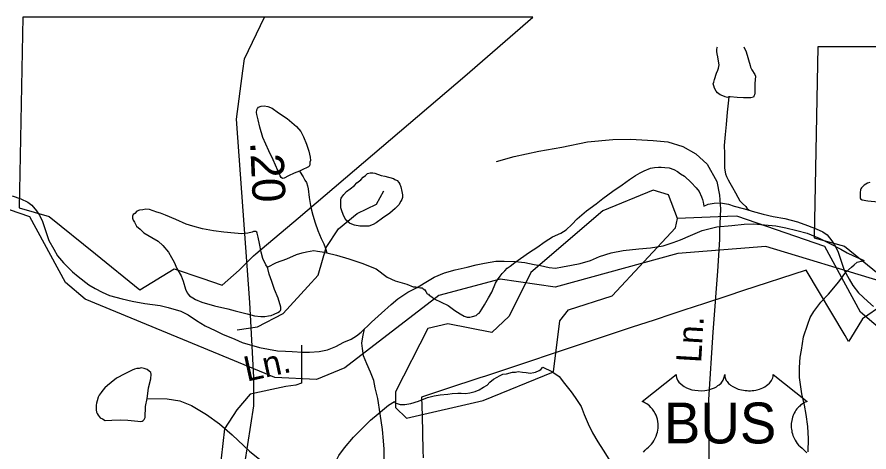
# Model space of a CAD drawing. Extents: x 2169602 to 2449496, y 721995 to 810662.
# Drawn here: x 2429527 to 2432757, y 809013 to 810662 of the extents above; entities that cross this region are included whole.
import ezdxf

# ---------------------------------------------------------------- set-up
doc = ezdxf.new("R2010")
doc.units = 0
doc.layers.add('Default', color=7, linetype='Continuous')

msp = doc.modelspace()

# ---------------------------------------------------------------- linework, layer by layer
at = {"layer": 'Default'}
for p, q in [((2431483.1, 810661.8), (2429548.3, 810661.8)), ((2431483.1, 810661.8), (2429548.3, 810661.8)), ((2434498.9, 810549), (2432564.1, 810549)), ((2434498.9, 810549), (2432564.1, 810549)), ((2432186.1, 809904.1), (2432031.6, 809898.2))]:
    msp.add_line(p, q, dxfattribs=at)
for points in [[(2429548.3, 810661.8), (2429534.2, 809938), (2429648.9, 809906.3), (2429823.9, 809764), (2429991.9, 809627.3), (2430122.2, 809707.4), (2430226.9, 809671.8), (2430304.7, 809645.3), (2430369.4, 809702.6), (2430423.2, 809756.9), (2430431.7, 809764), (2430592.9, 809899.6), (2431225.4, 810438), (2431483.1, 810661.8)], [(2429548.3, 810661.8), (2429534.2, 809938), (2429648.9, 809906.3), (2429823.9, 809764), (2429991.9, 809627.3), (2430122.2, 809707.4), (2430226.9, 809671.8), (2430304.7, 809645.3), (2430369.4, 809702.6), (2430423.2, 809756.9), (2430431.7, 809764), (2430592.9, 809899.6), (2431225.4, 810438), (2431483.1, 810661.8)], [(2430382.7, 810458.3), (2430388.7, 810503.6), (2430465.1, 810661.8)], [(2432225.6, 810358.8), (2432221.5, 810357), (2432211.5, 810358.9), (2432203.3, 810363), (2432193.2, 810366.9), (2432183.6, 810374.5), (2432177.4, 810380.7), (2432171.3, 810392.6), (2432169.2, 810400.6), (2432167.2, 810408.6), (2432169, 810414.4), (2432171.1, 810424.6), (2432178.9, 810448.6), (2432184.8, 810460.7), (2432186.4, 810468.6), (2432188.9, 810480.8), (2432186.4, 810494.5), (2432184.6, 810510.7), (2432182.3, 810522.8), (2432180.3, 810530.7), (2432180.3, 810538.5), (2432181.9, 810546.7), (2432183.4, 810549)], [(2432283, 810549), (2432292.3, 810529.3), (2432306.6, 810477.6), (2432308.5, 810471.6), (2432312.8, 810461.6), (2432324.6, 810443.7), (2432327.1, 810437.6), (2432324.9, 810409.5), (2432324.9, 810381.5), (2432324.9, 810373.8), (2432323.4, 810367.5), (2432321.2, 810361.8), (2432319.3, 810357.6), (2432309.5, 810355.4), (2432281.4, 810355.2), (2432257.6, 810357.2), (2432231.6, 810359.1), (2432225.6, 810358.8)], [(2432564.1, 810549), (2432550, 809825.2), (2432664.7, 809793.5), (2432839.7, 809651.2), (2433007.7, 809514.5), (2433138, 809594.6), (2433242.7, 809559), (2433320.5, 809532.5), (2433385.2, 809589.8), (2433439, 809644.1), (2433447.5, 809651.2), (2433608.7, 809786.7), (2434241.2, 810325.2), (2434498.9, 810549)], [(2432564.1, 810549), (2432550, 809825.2), (2432664.7, 809793.5), (2432839.7, 809651.2), (2433007.7, 809514.5), (2433138, 809594.6), (2433242.7, 809559), (2433320.5, 809532.5), (2433385.2, 809589.8), (2433439, 809644.1), (2433447.5, 809651.2), (2433608.7, 809786.7), (2434241.2, 810325.2), (2434498.9, 810549)], [(2429096.2, 805485.7), (2429109, 805645.9), (2429122.6, 805873.2), (2429144.6, 806155.9), (2429162.4, 806570.6), (2429185.4, 806719.3), (2429233.5, 806928.7), (2429305.7, 807159), (2429385.2, 807332.9), (2429469, 807557), (2429576.7, 807743.3), (2429698.1, 807900.4), (2429993.2, 808189.4), (2430237, 808457.5), (2430299.8, 808560.1), (2430341.6, 808700.4), (2430379.3, 808895.2), (2430424.3, 809188.4), (2430424.3, 809295.2), (2430409.7, 809580), (2430358.4, 810275.3), (2430382.7, 810458.3)], [(2432225.6, 810358.8), (2432223.6, 810334.8), (2432219.7, 810300.9), (2432216.4, 810254.7), (2432212.5, 810216.8), (2432208.6, 810174.8), (2432209, 810145.1), (2432209, 810117.1), (2432209, 810089.1), (2432213.5, 810067), (2432217.4, 810057), (2432223.6, 810045.2), (2432229.5, 810033.3), (2432239.8, 810015.1), (2432251.7, 809995.5), (2432259.6, 809979.3), (2432268.1, 809965.4), (2432278.1, 809955.4), (2432290.2, 809943.4), (2432293.9, 809937.6), (2432302.5, 809929.8)], [(2430597.9, 810077.8), (2430578.2, 810069.8), (2430556.1, 810059.4), (2430539.9, 810051.3), (2430533.9, 810049.3), (2430528.4, 810053.4), (2430524.3, 810059.3), (2430497.4, 810121), (2430481.4, 810155), (2430459.1, 810204.7), (2430447.2, 810244.6), (2430440.8, 810272.7), (2430436.3, 810292.5), (2430434.3, 810300.5), (2430436.5, 810310.7), (2430438.4, 810314.5), (2430442.5, 810320.8), (2430451.9, 810324.6), (2430464.2, 810324.8), (2430478, 810323.1), (2430494.4, 810317), (2430518.3, 810299.2), (2430550.7, 810277.3), (2430586.6, 810247.5), (2430602.8, 810227.6), (2430612.7, 810207.8), (2430625, 810180), (2430633.4, 810154), (2430637.7, 810130.2), (2430639.7, 810118.1), (2430637.5, 810112), (2430637.5, 810103.9), (2430635.6, 810098.1), (2430631.9, 810094.2), (2430605.7, 810081.9), (2430597.9, 810077.8)], [(2431345.4, 810114.8), (2431411.4, 810133.4), (2431506, 810153.7), (2431592.2, 810169), (2431690.3, 810189.3), (2431786.7, 810197.7), (2431852.6, 810199.4), (2431938.8, 810194.3), (2431994.6, 810189.3), (2432052.1, 810170.7), (2432101.1, 810143.6), (2432143.4, 810104.7), (2432180.6, 810038.7), (2432190.7, 809986.3), (2432194.1, 809933.8), (2432190.7, 809850.9)], [(2431028.7, 809639.1), (2431039, 809638.8), (2431056.6, 809635.3), (2431063, 809635.2), (2431067.1, 809631.3), (2431072.8, 809627.2), (2431076.9, 809621.3), (2431082.6, 809613.1), (2431087.2, 809611.2), (2431089, 809607.3), (2431099.1, 809601.3), (2431109.1, 809593.3), (2431161, 809568), (2431187.4, 809549.9), (2431207.1, 809536.3), (2431221.7, 809528.5), (2431233.4, 809524.7), (2431243.4, 809524.4), (2431253.7, 809526.5), (2431267.4, 809530.5), (2431273.6, 809536.8), (2431279.5, 809538.8), (2431283.4, 809544.7), (2431289.3, 809554.8), (2431299.2, 809571.1), (2431315, 809597.1), (2431326.7, 809618.8), (2431340.6, 809653.3), (2431348.4, 809665.1), (2431358.4, 809679.4), (2431366.4, 809689.1), (2431376.3, 809699.4), (2431385.9, 809709.3), (2431396.4, 809717.5), (2431414, 809731.4), (2431436, 809746), (2431469.6, 809770.1), (2431497.7, 809788.1), (2431529.5, 809810.5), (2431557.1, 809828.6), (2431589.3, 809842.8), (2431609.2, 809854.8), (2431630.8, 809875.1), (2431651.1, 809897.2), (2431686.7, 809927.5), (2431722.4, 809953.7), (2431748.2, 809973.8), (2431785.8, 810002.2), (2431821.7, 810026.4), (2431849.7, 810046.5), (2431871.7, 810060.6), (2431889.5, 810070.9), (2431905.3, 810079.1), (2431929.5, 810089.2), (2431943.5, 810091.1), (2431959.5, 810093.2), (2431969.7, 810093.3), (2431983.4, 810091.6), (2431999.2, 810089.6), (2432017.3, 810083.6), (2432031.4, 810075.8), (2432043.3, 810067.9), (2432057.3, 810058.1), (2432083.5, 810034.3), (2432102, 810014.4), (2432114.1, 810000.4), (2432122.3, 809980.5), (2432126, 809970.6), (2432128.2, 809960.6), (2432130.7, 809944.4)], [(2430597.9, 810077.8), (2430612.1, 810055.8), (2430618.2, 810044), (2430624.2, 810034.1), (2430628.5, 810022.1), (2430630.3, 810010.1), (2430634.8, 809978.1), (2430640.8, 809940.4), (2430649, 809910.3), (2430657.2, 809882.3), (2430667.4, 809852.3), (2430679.9, 809822.4), (2430689.8, 809802.7), (2430696.1, 809784.7), (2430701.9, 809768.4)], [(2430806.1, 810023.1), (2430815.8, 810033), (2430830.1, 810045.1), (2430839.9, 810055.4), (2430847.7, 810061.5), (2430855.7, 810069.2), (2430866, 810071.3), (2430875.6, 810071.4), (2430883.8, 810069.4), (2430907.6, 810061.7), (2430922, 810058), (2430953.8, 810049.9), (2430959.9, 810046.2), (2430967.7, 810042.1), (2430974.1, 810034.3), (2430978.2, 810028.4), (2430982, 810018.5), (2430986.4, 810000.4), (2430988.4, 809988.3), (2430988.4, 809978.1), (2430986.4, 809970.3), (2430982.5, 809964.4), (2430974.5, 809950.2), (2430960.7, 809936.1), (2430940.6, 809918.1), (2430912.5, 809900), (2430889.2, 809881.6), (2430877.1, 809875.7), (2430861.3, 809869.6), (2430847.1, 809869.3), (2430836.9, 809869.2), (2430827, 809869), (2430806.9, 809872.9), (2430796.9, 809876.9), (2430787, 809880.8), (2430776.8, 809888.8), (2430769.2, 809898.9), (2430763.1, 809912.8), (2430758.5, 809926.9), (2430754.6, 809938.9), (2430754.6, 809954.7), (2430754.4, 809968.9), (2430756.3, 809974.7), (2430758.3, 809978.9), (2430766.3, 809988.6), (2430776.4, 810000.8), (2430789.9, 810011), (2430806.1, 810023.1)], [(2432761.1, 810034.4), (2432751.4, 810032.6), (2432745.3, 810028.7), (2432739.3, 810024.3), (2432735.4, 810020.5), (2432729.3, 810014.5), (2432727.2, 810010.3), (2432725.8, 810006.5), (2432723.8, 809996.3), (2432723.6, 809988.2), (2432723.6, 809980.4), (2432723.8, 809976.4), (2432725.6, 809972.4), (2432731.8, 809968.3), (2432753.7, 809964.5), (2432791.8, 809960.8)], [(2433677.6, 809814.1), (2433523.9, 809807.1), (2433398.8, 809839.2), (2432799.8, 809661.2), (2432365.7, 809791.5), (2432032.7, 809765.5), (2431567.9, 809637.3), (2431358.7, 809667.8), (2431125.8, 809606.9), (2430769.8, 809332.2), (2430661.8, 809288.4), (2430503.9, 809295), (2429784.8, 809591.8), (2429709.9, 809655.7), (2429574.8, 809904.5), (2429240.7, 810019.6), (2429170.3, 810016.9)], [(2430361.5, 809476.6), (2430438.1, 809487.9), (2430535.5, 809538.6), (2430629.1, 809640), (2430668.1, 809682.9), (2430699.2, 809788.2), (2430746, 809858.4), (2430816.2, 809916.9), (2430890.2, 809952), (2430917.5, 810002.7)], [(2432031.6, 809898.2), (2431997.6, 809987.5), (2431939.6, 810005.1), (2431748.7, 809927), (2431474.7, 809693.1), (2431392.7, 809527.5), (2431326.7, 809466.6), (2431159.8, 809499.5), (2431084.7, 809481.3), (2430961.7, 809241.1), (2430961.7, 809182.1), (2431003.7, 809141.9), (2431294.7, 809208.1), (2431560.6, 809317.5), (2431584.6, 809510.5), (2431617.6, 809552.4), (2431783.7, 809604.8), (2432023.6, 809862.3), (2432031.6, 809898.2)], [(2429508.7, 809983.9), (2429540.9, 809972.1), (2429567, 809960.5), (2429583, 809948.8), (2429600.8, 809926.6), (2429611.5, 809910.8), (2429623.2, 809887.1), (2429636.1, 809849.1), (2429647.8, 809815.2), (2429666, 809781.3), (2429680.2, 809757.2), (2429702.3, 809729.5), (2429736.8, 809695.9), (2429758.7, 809678), (2429799.1, 809646.4), (2429823.1, 809632.2), (2429849.1, 809618.5), (2429877.4, 809606.5), (2429925.2, 809593.2), (2429963.6, 809585.4), (2430011.5, 809575.7), (2430069.4, 809568.2), (2430099.5, 809560.4), (2430147.5, 809546.7), (2430175.8, 809532.7), (2430207.8, 809511.2), (2430239.8, 809491.3), (2430278.1, 809473.4), (2430306, 809459.8), (2430352.3, 809440.2), (2430380.2, 809428.3), (2430446.7, 809409), (2430514.3, 809397.1), (2430544.3, 809395.4), (2430570.3, 809393.5), (2430608.6, 809391.8), (2430636.3, 809392), (2430672.4, 809394.3), (2430704, 809400.5), (2430736.2, 809412.7), (2430766.1, 809428.9), (2430794.2, 809441.3), (2430813.9, 809453.3), (2430831.7, 809467.6), (2430843.8, 809479.5)], [(2432130.7, 809944.4), (2432148.1, 809952.7), (2432170, 809956.7), (2432194.4, 809957.1), (2432224.2, 809953), (2432245.9, 809945.2), (2432280.4, 809935.5), (2432302.5, 809929.8)], [(2430476.3, 809713.3), (2430470.4, 809723.1), (2430458.3, 809746.8), (2430451.9, 809770.9), (2430445.8, 809803.1), (2430441.7, 809826.8), (2430437.6, 809842.8), (2430435.7, 809846.8), (2430431.8, 809848.6), (2430423.6, 809848.6), (2430417.9, 809846.6), (2430401.9, 809842.6), (2430379.7, 809840.2), (2430351.6, 809842), (2430311.4, 809846.1), (2430271.7, 809851.7), (2430229.6, 809859.3), (2430193.3, 809869.2), (2430167.5, 809876.8), (2430129.2, 809894.7), (2430089.4, 809910.5), (2430071.1, 809918.1), (2430057.4, 809922.2), (2430029.1, 809931.7), (2430014.9, 809933.9), (2430003.3, 809931.6), (2429991, 809929.8), (2429980.9, 809925.6), (2429973.1, 809917.5), (2429967, 809913.5), (2429965.1, 809907.3), (2429965.1, 809899.6), (2429967.2, 809891.6), (2429971.5, 809883.7), (2429979.7, 809869.5), (2429993.4, 809857.7), (2430007.8, 809843.7), (2430037.9, 809826.2), (2430061.9, 809812), (2430080.1, 809796.3), (2430100.4, 809770.5), (2430112.3, 809750.4), (2430122.2, 809732.7), (2430132.6, 809708.8), (2430148.8, 809680.8), (2430157, 809660.9), (2430165.2, 809630.9), (2430171.4, 809617), (2430175.5, 809611.1), (2430181.2, 809604.9), (2430193.1, 809597), (2430203.2, 809591.1), (2430227.4, 809581.3), (2430275.8, 809567.5), (2430325.6, 809555.9), (2430353.7, 809548.4), (2430399.8, 809536.6), (2430427.7, 809528.8), (2430451.7, 809527.2), (2430465.9, 809527.1), (2430479.8, 809529), (2430489.8, 809531.1), (2430501.5, 809535.4), (2430515.7, 809541.4), (2430521.4, 809545.4), (2430525.7, 809549.7), (2430527.6, 809553.4), (2430527.2, 809561.6), (2430517.1, 809595.6), (2430503.2, 809629.3), (2430492.9, 809659.3), (2430482.7, 809687.2), (2430476.3, 809713.3)], [(2432302.5, 809929.8), (2432314.6, 809925.9), (2432356.2, 809914), (2432394.6, 809906.2), (2432438.2, 809898.7), (2432486.6, 809884.9), (2432524.6, 809871), (2432556.8, 809859.3), (2432582.8, 809847.7), (2432598.8, 809835.9), (2432616.6, 809813.7), (2432627.3, 809797.9), (2432639, 809774.3), (2432651.9, 809736.2), (2432663.6, 809702.4), (2432681.9, 809668.5), (2432696, 809644.4), (2432718.1, 809616.7), (2432752.6, 809583.1), (2432774.5, 809565.2)], [(2436693.4, 809701.2), (2436539.7, 809694.3), (2436414.6, 809726.4), (2435815.7, 809548.4), (2435381.6, 809678.7), (2435048.6, 809652.7), (2434583.7, 809524.5), (2434374.6, 809555), (2434141.6, 809494.1), (2433785.6, 809219.4), (2433677.6, 809175.6), (2433519.7, 809182.2), (2432800.6, 809479), (2432725.7, 809542.9), (2432590.6, 809791.6), (2432256.6, 809906.8), (2432186.1, 809904.1)], [(2430843.8, 809479.5), (2430855.7, 809489.5), (2430871.5, 809505.8), (2430909.3, 809539.9), (2430945.1, 809572.1), (2430971, 809594.2), (2431008.5, 809618.6), (2431044.6, 809636.6), (2431070.8, 809653), (2431108.6, 809675.3), (2431148.1, 809691.6), (2431188.1, 809703.8), (2431233.9, 809713.9), (2431268.1, 809722.5), (2431299.7, 809728.7), (2431341.9, 809736.9), (2431373.7, 809737), (2431415.5, 809735.6), (2431451.8, 809731.7), (2431487.5, 809723.9), (2431511.7, 809720.2), (2431544.3, 809712.4), (2431568.3, 809710.4), (2431595.6, 809714.4), (2431629.8, 809721), (2431662, 809727.1), (2431701.8, 809739.3), (2431735.6, 809753.7), (2431779.7, 809767.7), (2431825.2, 809776.3), (2431885.3, 809782.6), (2431929.4, 809786.9), (2431977.6, 809795), (2432015.3, 809807.6), (2432043, 809817.6), (2432080.9, 809833.8), (2432124.8, 809852.3), (2432180.6, 809866.6), (2432236.8, 809871.1), (2432284.5, 809877.2), (2432320.6, 809877.5), (2432360.8, 809873.8), (2432404.3, 809870.1), (2432442.6, 809862.3), (2432484.3, 809852.7), (2432522.6, 809842.9), (2432568.7, 809823.4), (2432608.7, 809803.5), (2432651.2, 809782.1), (2432675.2, 809768), (2432699.4, 809756.1), (2432721.3, 809746.4), (2432739.5, 809738.7)], [(2432190.7, 809850.9), (2432190.7, 809818.8), (2432183.4, 809698.7), (2432164.7, 809467.2), (2432149.4, 809211.5), (2432150.6, 808977.5), (2432161.1, 808905.3), (2432184.9, 808794.9), (2432213, 808702.3), (2432260.9, 808601.3), (2432322, 808460.1), (2432350.3, 808377.6), (2432360.7, 808301.4), (2432370.2, 808247.9), (2432385.5, 808105.8), (2432382.1, 807944.4), (2432380.4, 807829.4), (2432375.3, 807768.5), (2432380.4, 807719.4), (2432397.3, 807673.7), (2432431.1, 807638.2), (2432466.6, 807609.4), (2432554.8, 807565.3)], [(2430476.3, 809713.3), (2430510.3, 809731.3), (2430550.1, 809745.5), (2430586, 809762), (2430608.4, 809768), (2430623.9, 809772.1), (2430637.7, 809774.1), (2430651.8, 809776.4), (2430665.8, 809774.3), (2430683.8, 809772.4), (2430701.9, 809768.4)], [(2430701.9, 809768.4), (2430738.2, 809758.9), (2430784.3, 809745), (2430833.9, 809729.4), (2430888.5, 809707.8), (2430930.9, 809676.2), (2430960.4, 809662.5), (2431004.9, 809648.8), (2431028.7, 809639.1)], [(2432526.5, 809013.2), (2432527.9, 809063.2), (2432525.9, 809109.4), (2432519.5, 809155.4), (2432513.2, 809191.2), (2432502.7, 809233), (2432494.3, 809295.1), (2432494.3, 809332.8), (2432495.9, 809373.1), (2432501.9, 809399), (2432509.3, 809449), (2432525.1, 809497.3), (2432534.9, 809523), (2432548.9, 809545.3), (2432574.3, 809581.6), (2432604.4, 809611.5), (2432643.6, 809657.9), (2432669.6, 809694.1), (2432691.6, 809714.3), (2432701.4, 809722.2), (2432713.3, 809732.5), (2432739.5, 809738.7)], [(2432809.9, 809570.4), (2432732.4, 809517.8), (2432687.2, 809443.4), (2432679.9, 809431.7), (2432667.2, 809454.5), (2432519.9, 809702.5), (2432277.4, 809623.4), (2432221.7, 809604.9), (2432133.9, 809575.6), (2432055.4, 809550.4), (2432010.4, 809535.9), (2431942.4, 809513.4), (2431859.9, 809485.9), (2431775.4, 809457.9), (2431699.9, 809432.9), (2431624.4, 809407.8), (2431548.9, 809382.8), (2431473.4, 809357.7), (2431393.9, 809331.3), (2431302.9, 809301.1), (2431281.2, 809293.8), (2431154.9, 809251.9), (2431060.9, 809220.8), (2431062.4, 809151.1), (2431065.4, 809019.2), (2431066.2, 808991.2)], [(2432809.9, 809570.4), (2432732.4, 809517.8), (2432687.2, 809443.4), (2432679.9, 809431.7), (2432667.2, 809454.5), (2432519.9, 809702.5), (2432277.4, 809623.4), (2432221.7, 809604.9), (2432133.9, 809575.6), (2432055.4, 809550.4), (2432010.4, 809535.9), (2431942.4, 809513.4), (2431859.9, 809485.9), (2431775.4, 809457.9), (2431699.9, 809432.9), (2431624.4, 809407.8), (2431548.9, 809382.8), (2431473.4, 809357.7), (2431393.9, 809331.3), (2431302.9, 809301.1), (2431281.2, 809293.8), (2431154.9, 809251.9), (2431060.9, 809220.8), (2431062.4, 809151.1), (2431065.4, 809019.2), (2431066.2, 808991.2)], [(2430919.5, 808976.1), (2430918.9, 809024), (2430917, 809056), (2430912.5, 809098), (2430904.3, 809158.1), (2430895.5, 809215.8), (2430885.3, 809255.9), (2430879.3, 809284), (2430866.8, 809315.9), (2430852.9, 809347.5), (2430840.6, 809377.4), (2430836.3, 809405.7), (2430834, 809425.5), (2430838.1, 809449.6), (2430843.8, 809479.5)], [(2430605.7, 809418.4), (2430605.7, 809274.3), (2430584.5, 809265.8), (2430546.4, 809261.6), (2430410.8, 809231.9), (2430359.9, 809172.5), (2430313.3, 809100.5), (2430300.6, 808990.2), (2430279.4, 808863), (2430258.2, 808757.1), (2430254, 808685), (2430186.1, 808600.2), (2429614, 808596), (2429500.6, 808600.5)], [(2430020.1, 809216), (2430021.9, 809224.2), (2430025.8, 809256), (2430033.6, 809290.1), (2430035.4, 809308.1), (2430033.4, 809314.1), (2430027.5, 809319.9), (2430019.7, 809326), (2430009.2, 809330), (2429997.3, 809331.8), (2429989.7, 809329.7), (2429981.5, 809329.7), (2429971.5, 809327.6), (2429963.5, 809323.5), (2429935.4, 809309.5), (2429903.6, 809293.2), (2429883.5, 809277.1), (2429869.8, 809265.1), (2429859.7, 809256.8), (2429851.7, 809247.1), (2429845.8, 809239), (2429838.2, 809228.8), (2429834.3, 809220.9), (2429830.2, 809206.9), (2429827.9, 809198.7), (2429826.3, 809190.9), (2429826.3, 809180.7), (2429826.7, 809172.6), (2429828.3, 809164.6), (2429830.4, 809159), (2429834.9, 809152.7), (2429842.5, 809143), (2429850.9, 809138.9), (2429860.9, 809132.9), (2429886.4, 809133.1), (2429920.8, 809135.6), (2429946.9, 809133.7), (2429984.4, 809130), (2429994.8, 809128.1), (2430000.6, 809130), (2430004.7, 809131.9), (2430008.4, 809136.2), (2430012.7, 809144), (2430014.1, 809186), (2430020.1, 809216)], [(2430958.2, 809204.4), (2430961.9, 809198.6), (2430968, 809196.8), (2430979.9, 809192.6), (2430997.8, 809192.7), (2431019.9, 809197.1), (2431049.6, 809205.2), (2431083.5, 809219.5), (2431107.9, 809225.6), (2431131.5, 809229.7), (2431160, 809231.9), (2431177.4, 809234.2), (2431197.7, 809236.4), (2431211.2, 809236.4), (2431227.6, 809234.7), (2431243.6, 809236.7), (2431263.7, 809242.6), (2431279.5, 809248.7), (2431295.3, 809258.9), (2431309.4, 809267), (2431319.1, 809277.2), (2431333, 809289.3), (2431347.2, 809297.3), (2431356.8, 809301.2), (2431368.9, 809307.5), (2431382.8, 809309.4), (2431405, 809315.8), (2431416.9, 809315.6), (2431427.1, 809317.7), (2431442.9, 809315.7), (2431457.1, 809314), (2431472.9, 809312), (2431486.8, 809314.4), (2431493.2, 809316.2), (2431506.9, 809322.3), (2431512.6, 809326.3), (2431520.8, 809334.4)], [(2431520.8, 809334.4), (2431554.7, 809318.7), (2431583, 809299.1), (2431603.3, 809273.2), (2431627.7, 809241.2), (2431643.5, 809219.3), (2431665.6, 809185.6), (2431677.9, 809155.7), (2431692.1, 809119.9), (2431708.5, 809085.7), (2431728.8, 809051.9), (2431748.9, 809020), (2431771, 808986.2)], [(2431901.9, 809012.5), (2431908.5, 809019.6), (2431915.3, 809026.2), (2431921.6, 809031.2), (2431929, 809038.5), (2431932.9, 809042.9), (2431937.6, 809049.1), (2431941.3, 809054.8), (2431944.3, 809059.9), (2431948.2, 809067.4), (2431950.5, 809073), (2431953.5, 809081.7), (2431955, 809087.8), (2431956.5, 809095.6), (2431957.5, 809103), (2431957.9, 809112.2), (2431957.6, 809119.8), (2431956.6, 809128.7), (2431955, 809137.2), (2431953, 809144.6), (2431949.8, 809153.1), (2431946.8, 809159.4), (2431941.9, 809167.8), (2431936.4, 809175.6), (2431930.8, 809182), (2431925.1, 809187.7), (2431919.6, 809192), (2431914.4, 809195.7), (2431907.9, 809199.6), (2431901.6, 809202.7), (2431897.6, 809204.3), (2432026.2, 809306.8), (2432026.5, 809301.5), (2432027.8, 809295.1), (2432028.8, 809291.9), (2432031.8, 809285.7), (2432036.6, 809278.3), (2432043.4, 809271.1), (2432051.1, 809264.8), (2432056.3, 809261.4), (2432065.1, 809256.7), (2432075, 809252.5), (2432086.1, 809249.3), (2432097.4, 809247), (2432109.8, 809245.7), (2432122, 809245.5), (2432135.2, 809246.4), (2432149.8, 809249.3), (2432156.6, 809251), (2432164.1, 809253.6), (2432171.1, 809256.5), (2432178.7, 809260.6), (2432184.9, 809264.5), (2432189.7, 809268), (2432196.6, 809274.6), (2432202, 809281.3), (2432204.3, 809285.1), (2432206.2, 809288.8), (2432208.9, 809296.5), (2432209.7, 809299.9), (2432210.2, 809307.1), (2432210.7, 809301.1), (2432211.3, 809297.4), (2432212.3, 809293.7), (2432213.8, 809289.8), (2432216.5, 809284.4), (2432219.6, 809279.8), (2432225.3, 809273), (2432228.9, 809269.7), (2432232.1, 809267), (2432240.9, 809261), (2432251.1, 809255.9), (2432256.1, 809253.7), (2432261.3, 809251.8), (2432267.8, 809249.9), (2432274.6, 809248.3), (2432281.2, 809247.1), (2432288.1, 809246.1), (2432295.1, 809245.6), (2432300.8, 809245.5), (2432307.7, 809245.5), (2432314.2, 809245.9), (2432320.8, 809246.7), (2432328.1, 809247.9), (2432333.9, 809249.2), (2432341.7, 809251.2), (2432348.7, 809253.7), (2432354.8, 809256.4), (2432362.8, 809260.6), (2432369.3, 809264.6), (2432374, 809268.4), (2432379.6, 809273.6), (2432384.9, 809279.7), (2432388, 809284.2), (2432390.2, 809288.8), (2432392.3, 809293.7), (2432393.5, 809298.9), (2432394.1, 809303.4), (2432394.3, 809307.2), (2432522.9, 809204.7), (2432519.8, 809203.6), (2432512.8, 809200.2), (2432507.3, 809196.9), (2432498.4, 809190.7), (2432494.7, 809187.2), (2432490.9, 809183.7), (2432487.4, 809179.9), (2432484.3, 809176.3), (2432480.6, 809171.1), (2432477.2, 809166), (2432474, 809160.3), (2432471.6, 809155.3), (2432467.6, 809145), (2432465.7, 809138.5), (2432464.5, 809132.9), (2432463, 809121.4), (2432462.6, 809116), (2432462.6, 809110.6), (2432462.9, 809104.9), (2432463.4, 809099.4), (2432464.4, 809093.7), (2432465.3, 809088.7), (2432466.9, 809082.5), (2432469.2, 809075.4), (2432472, 809068.5), (2432477.9, 809057.3), (2432485.5, 809045.9), (2432490.8, 809039.5), (2432496.2, 809034.1), (2432504.1, 809027.4), (2432508.4, 809023.6), (2432513.3, 809018.6), (2432521.4, 809009.3)], [(2430020.1, 809216), (2430096.3, 809214.6), (2430144.3, 809206.9), (2430188.2, 809189.3), (2430244.6, 809155.7), (2430294.8, 809120.1), (2430342.6, 809078.4), (2430407.6, 809016.6), (2430453.5, 808979.3), (2430487.8, 808949.3), (2430523.9, 808915.9), (2430554.2, 808874), (2430564.5, 808863.9), (2430580.3, 808852.2), (2430590.1, 808842.2), (2430604.5, 808836.4), (2430614.1, 808830.5), (2430628.9, 808826.6), (2430640.8, 808824.4), (2430650.6, 808824.6), (2430660.2, 808826.7), (2430670.7, 808832.9)], [(2430670.7, 808832.9), (2430676.2, 808848.7), (2430686.1, 808874.7), (2430695.7, 808904.9), (2430709.9, 808932.8), (2430730, 808967.1), (2430747.2, 808999.4), (2430769.1, 809029.3), (2430803.2, 809069.6), (2430832.7, 809099.6), (2430866.5, 809133.9), (2430896.1, 809158.2), (2430919.8, 809178.5), (2430935.8, 809190.3), (2430958.2, 809204.4)]]:
    msp.add_lwpolyline(points, dxfattribs=at)

# ---------------------------------------------------------------- texts
for s, height, rotation, p in [('.20', 125, 272.5551, (2430410.4, 810188.5)), ('Ln.', 95, 86.5863, (2432120.8, 809349.4)), ('Ln.', 95, 12.3435, (2430398.4, 809279.6))]:
    msp.add_text(s, height=height, rotation=rotation, dxfattribs=at).set_placement(p)
msp.add_text('BUS', height=155, dxfattribs=at).set_placement((2431979.9, 809045.5))

doc.saveas('drawing.dxf')
